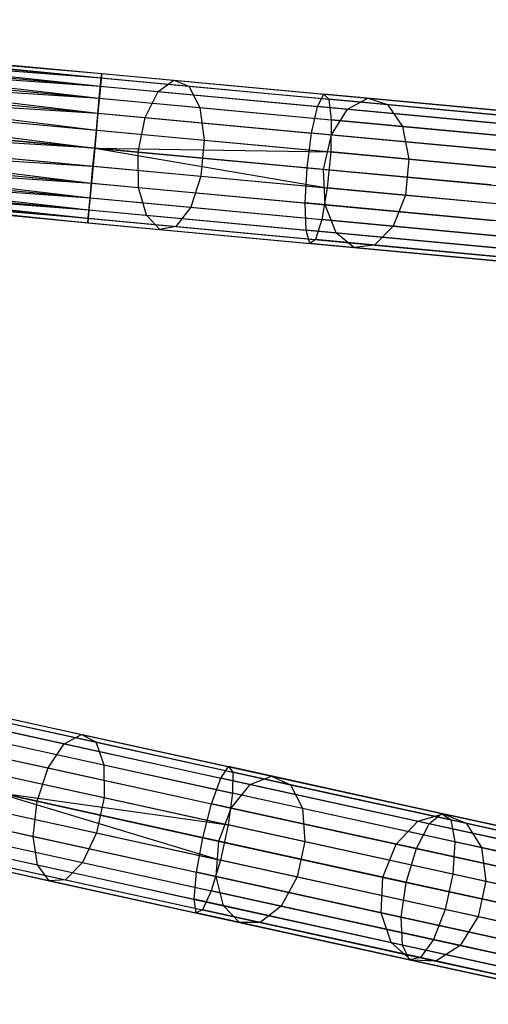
# Model space of a CAD drawing. Extents: x -91 to 91, y -91 to 262.
# Tile 259 of 480: x 69 to 75, y -18 to -5. Entities that reach past the tile are written whole.
import ezdxf

# ---------------------------------------------------------------- set-up
doc = ezdxf.new("R2010")
doc.units = 0
doc.header["$LTSCALE"] = 25.4
doc.layers.get('0').update_dxf_attribs({"linetype": 'CONTINUOUS'})

# ---------------------------------------------------------------- blocks, each defined once
blk = doc.blocks.new('ETE0_STL_1')
at = {"color": 0}
for p, q in [((62.278, -4.792, 169.887), (69.931, -5.563, 169.653)), ((62.278, -4.792, 169.887), (69.931, -5.563, 169.653)), ((62.278, -4.792, 169.887), (69.937, -5.506, 170.128)), ((62.278, -4.792, 169.887), (69.937, -5.506, 170.128)), ((62.278, -4.792, 170.128), (69.937, -5.506, 170.128)), ((62.278, -4.792, 170.128), (69.937, -5.506, 170.128)), ((62.273, -4.85, 169.653), (69.931, -5.563, 169.653)), ((62.273, -4.85, 169.653), (69.931, -5.563, 169.653)), ((62.273, -4.85, 170.362), (69.937, -5.506, 170.128)), ((62.273, -4.85, 170.362), (69.937, -5.506, 170.128)), ((62.273, -4.85, 170.362), (69.921, -5.675, 170.576)), ((62.273, -4.85, 170.362), (69.921, -5.675, 170.576)), ((62.262, -4.961, 169.44), (69.906, -5.834, 169.259)), ((62.262, -4.961, 169.44), (69.906, -5.834, 169.259)), ((62.262, -4.961, 169.44), (69.931, -5.563, 169.653)), ((62.262, -4.961, 169.44), (69.931, -5.563, 169.653)), ((62.262, -4.961, 170.576), (69.921, -5.675, 170.576)), ((62.262, -4.961, 170.576), (69.921, -5.675, 170.576)), ((62.247, -5.12, 169.259), (69.906, -5.834, 169.259)), ((62.247, -5.12, 169.259), (69.906, -5.834, 169.259)), ((62.247, -5.12, 170.756), (69.921, -5.675, 170.576)), ((62.247, -5.12, 170.756), (69.921, -5.675, 170.576)), ((62.247, -5.12, 170.756), (69.888, -6.032, 170.893)), ((62.247, -5.12, 170.756), (69.888, -6.032, 170.893)), ((62.229, -5.318, 169.122), (69.867, -6.256, 169.037)), ((62.229, -5.318, 169.122), (69.867, -6.256, 169.037)), ((62.229, -5.318, 169.122), (69.906, -5.834, 169.259)), ((62.229, -5.318, 169.122), (69.906, -5.834, 169.259)), ((62.229, -5.318, 170.893), (69.888, -6.032, 170.893)), ((62.229, -5.318, 170.893), (69.888, -6.032, 170.893)), ((68.131, -5.338, 318.998), (70.893, -5.595, 317.905)), ((68.131, -5.338, 318.998), (70.893, -5.595, 317.905)), ((68.266, -5.408, 319.452), (71.093, -5.672, 318.333)), ((68.266, -5.408, 319.452), (71.093, -5.672, 318.333)), ((62.208, -5.542, 169.037), (69.867, -6.256, 169.037)), ((62.208, -5.542, 169.037), (69.867, -6.256, 169.037)), ((62.208, -5.542, 170.979), (69.888, -6.032, 170.893)), ((62.208, -5.542, 170.979), (69.888, -6.032, 170.893)), ((62.208, -5.542, 170.979), (69.845, -6.494, 171.008)), ((62.208, -5.542, 170.979), (69.845, -6.494, 171.008)), ((67.984, -5.494, 318.571), (70.683, -5.746, 317.503)), ((67.984, -5.494, 318.571), (70.683, -5.746, 317.503)), ((69.906, -5.834, 169.259), (69.931, -5.563, 169.653)), ((69.906, -5.834, 169.259), (69.931, -5.563, 169.653)), ((69.937, -5.506, 170.128), (69.921, -5.675, 170.576)), ((69.937, -5.506, 170.128), (69.921, -5.675, 170.576)), ((69.931, -5.563, 169.653), (69.937, -5.506, 170.128)), ((69.931, -5.563, 169.653), (69.937, -5.506, 170.128)), ((69.931, -5.563, 169.653), (72.943, -5.844, 169.879)), ((69.931, -5.563, 169.653), (72.943, -5.844, 169.879)), ((69.937, -5.506, 170.128), (72.878, -5.78, 170.349)), ((69.937, -5.506, 170.128), (72.878, -5.78, 170.349)), ((70.683, -5.746, 317.503), (70.893, -5.595, 317.905)), ((70.683, -5.746, 317.503), (70.893, -5.595, 317.905)), ((70.893, -5.595, 317.905), (73.461, -5.834, 316.41)), ((70.893, -5.595, 317.905), (73.461, -5.834, 316.41)), ((70.893, -5.595, 317.905), (71.093, -5.672, 318.333)), ((70.893, -5.595, 317.905), (71.093, -5.672, 318.333)), ((68.356, -5.69, 319.828), (71.239, -5.958, 318.688)), ((68.356, -5.69, 319.828), (71.239, -5.958, 318.688)), ((69.921, -5.675, 170.576), (69.888, -6.032, 170.893)), ((69.921, -5.675, 170.576), (69.888, -6.032, 170.893)), ((69.921, -5.675, 170.576), (72.796, -5.943, 170.791)), ((69.921, -5.675, 170.576), (72.796, -5.943, 170.791)), ((71.093, -5.672, 318.333), (73.723, -5.917, 316.802)), ((71.093, -5.672, 318.333), (73.723, -5.917, 316.802)), ((71.093, -5.672, 318.333), (71.239, -5.958, 318.688)), ((71.093, -5.672, 318.333), (71.239, -5.958, 318.688)), ((62.186, -5.781, 169.008), (69.845, -6.494, 169.008)), ((62.186, -5.781, 169.008), (69.845, -6.494, 169.008)), ((62.186, -5.781, 171.008), (69.845, -6.494, 171.008)), ((62.186, -5.781, 171.008), (69.845, -6.494, 171.008)), ((67.857, -5.842, 318.267), (70.512, -6.09, 317.217)), ((67.857, -5.842, 318.267), (70.512, -6.09, 317.217)), ((69.867, -6.256, 169.037), (69.906, -5.834, 169.259)), ((69.867, -6.256, 169.037), (69.906, -5.834, 169.259)), ((69.906, -5.834, 169.259), (72.976, -6.12, 169.489)), ((69.906, -5.834, 169.259), (72.976, -6.12, 169.489)), ((70.512, -6.09, 317.217), (70.683, -5.746, 317.503)), ((70.512, -6.09, 317.217), (70.683, -5.746, 317.503)), ((70.683, -5.746, 317.503), (73.193, -5.98, 316.041)), ((70.683, -5.746, 317.503), (73.193, -5.98, 316.041)), ((72.796, -5.943, 170.791), (72.878, -5.78, 170.349)), ((72.796, -5.943, 170.791), (72.878, -5.78, 170.349)), ((72.878, -5.78, 170.349), (72.943, -5.844, 169.879)), ((75.754, -6.048, 171.006), (72.878, -5.78, 170.349)), ((75.754, -6.048, 171.006), (72.878, -5.78, 170.349)), ((72.878, -5.78, 170.349), (72.943, -5.844, 169.879)), ((72.943, -5.844, 169.879), (72.976, -6.12, 169.489)), ((75.888, -6.119, 170.552), (72.943, -5.844, 169.879)), ((75.888, -6.119, 170.552), (72.943, -5.844, 169.879)), ((72.943, -5.844, 169.879), (72.976, -6.12, 169.489)), ((73.193, -5.98, 316.041), (73.461, -5.834, 316.41)), ((73.193, -5.98, 316.041), (73.461, -5.834, 316.41)), ((73.461, -5.834, 316.41), (75.777, -6.05, 314.547)), ((73.461, -5.834, 316.41), (75.777, -6.05, 314.547)), ((73.461, -5.834, 316.41), (73.723, -5.917, 316.802)), ((73.461, -5.834, 316.41), (73.723, -5.917, 316.802)), ((71.239, -5.958, 318.688), (73.919, -6.208, 317.127)), ((71.239, -5.958, 318.688), (73.919, -6.208, 317.127)), ((71.239, -5.958, 318.688), (71.296, -6.389, 318.888)), ((71.239, -5.958, 318.688), (71.296, -6.389, 318.888)), ((72.716, -6.295, 171.105), (72.796, -5.943, 170.791)), ((72.716, -6.295, 171.105), (72.796, -5.943, 170.791)), ((75.607, -6.205, 171.434), (72.796, -5.943, 170.791)), ((75.607, -6.205, 171.434), (72.796, -5.943, 170.791)), ((72.982, -6.32, 315.779), (73.193, -5.98, 316.041)), ((72.982, -6.32, 315.779), (73.193, -5.98, 316.041)), ((73.193, -5.98, 316.041), (75.458, -6.191, 314.219)), ((73.193, -5.98, 316.041), (75.458, -6.191, 314.219)), ((73.723, -5.917, 316.802), (76.095, -6.138, 314.894)), ((73.723, -5.917, 316.802), (76.095, -6.138, 314.894)), ((73.723, -5.917, 316.802), (73.919, -6.208, 317.127)), ((73.723, -5.917, 316.802), (73.919, -6.208, 317.127)), ((69.845, -6.494, 171.008), (62.164, -6.019, 170.979)), ((62.164, -6.019, 170.979), (69.802, -6.957, 170.893)), ((62.164, -6.019, 170.979), (69.802, -6.957, 170.893)), ((62.164, -6.019, 169.037), (69.822, -6.733, 169.037)), ((62.164, -6.019, 169.037), (69.822, -6.733, 169.037)), ((69.845, -6.494, 171.008), (62.164, -6.019, 170.979)), ((68.383, -6.118, 320.041), (71.296, -6.389, 318.888)), ((68.383, -6.118, 320.041), (71.296, -6.389, 318.888)), ((69.888, -6.032, 170.893), (69.845, -6.494, 171.008)), ((69.888, -6.032, 170.893), (69.845, -6.494, 171.008)), ((69.888, -6.032, 170.893), (72.716, -6.295, 171.105)), ((69.888, -6.032, 170.893), (72.716, -6.295, 171.105)), ((70.42, -6.548, 317.114), (70.512, -6.09, 317.217)), ((70.42, -6.548, 317.114), (70.512, -6.09, 317.217)), ((70.512, -6.09, 317.217), (72.982, -6.32, 315.779)), ((70.512, -6.09, 317.217), (72.982, -6.32, 315.779)), ((72.976, -6.12, 169.489), (72.97, -6.545, 169.269)), ((72.976, -6.12, 169.489), (72.97, -6.545, 169.269)), ((75.978, -6.4, 170.175), (72.976, -6.12, 169.489)), ((75.978, -6.4, 170.175), (72.976, -6.12, 169.489)), ((62.143, -6.243, 170.893), (69.802, -6.957, 170.893)), ((62.143, -6.243, 170.893), (69.802, -6.957, 170.893)), ((62.143, -6.243, 169.122), (69.783, -7.155, 169.259)), ((62.143, -6.243, 169.122), (69.783, -7.155, 169.259)), ((62.143, -6.243, 169.122), (69.822, -6.733, 169.037)), ((62.143, -6.243, 169.122), (69.822, -6.733, 169.037)), ((69.845, -6.494, 169.008), (69.867, -6.256, 169.037)), ((69.845, -6.494, 169.008), (69.867, -6.256, 169.037)), ((69.867, -6.256, 169.037), (72.97, -6.545, 169.269)), ((69.867, -6.256, 169.037), (72.97, -6.545, 169.269)), ((73.919, -6.208, 317.127), (76.337, -6.434, 315.182)), ((73.919, -6.208, 317.127), (76.337, -6.434, 315.182)), ((73.919, -6.208, 317.127), (74.005, -6.642, 317.311)), ((73.919, -6.208, 317.127), (74.005, -6.642, 317.311)), ((70.42, -6.548, 317.114), (67.78, -6.302, 318.158)), ((70.42, -6.548, 317.114), (67.78, -6.302, 318.158)), ((71.296, -6.389, 318.888), (71.252, -6.866, 318.888)), ((71.296, -6.389, 318.888), (71.252, -6.866, 318.888)), ((71.296, -6.389, 318.888), (74.005, -6.642, 317.311)), ((71.296, -6.389, 318.888), (74.005, -6.642, 317.311)), ((72.656, -6.756, 171.219), (72.716, -6.295, 171.105)), ((72.656, -6.756, 171.219), (72.716, -6.295, 171.105)), ((75.481, -6.553, 171.737), (72.716, -6.295, 171.105)), ((75.481, -6.553, 171.737), (72.716, -6.295, 171.105)), ((72.874, -6.777, 315.685), (72.982, -6.32, 315.779)), ((72.874, -6.777, 315.685), (72.982, -6.32, 315.779)), ((72.982, -6.32, 315.779), (75.209, -6.528, 313.987)), ((72.982, -6.32, 315.779), (75.209, -6.528, 313.987)), ((62.124, -6.441, 170.756), (69.802, -6.957, 170.893)), ((62.124, -6.441, 170.756), (69.802, -6.957, 170.893)), ((62.124, -6.441, 170.756), (69.768, -7.314, 170.576)), ((62.124, -6.441, 170.756), (69.768, -7.314, 170.576)), ((62.124, -6.441, 169.259), (69.783, -7.155, 169.259)), ((62.124, -6.441, 169.259), (69.783, -7.155, 169.259)), ((69.845, -6.494, 171.008), (69.802, -6.957, 170.893)), ((69.845, -6.494, 171.008), (69.802, -6.957, 170.893)), ((69.822, -6.733, 169.037), (69.845, -6.494, 169.008)), ((69.822, -6.733, 169.037), (69.845, -6.494, 169.008)), ((69.845, -6.494, 169.008), (72.925, -7.022, 169.269)), ((69.845, -6.494, 169.008), (72.925, -7.022, 169.269)), ((69.845, -6.494, 169.008), (72.97, -6.545, 169.269)), ((69.845, -6.494, 169.008), (72.97, -6.545, 169.269)), ((69.845, -6.494, 171.008), (72.656, -6.756, 171.219)), ((69.845, -6.494, 171.008), (72.656, -6.756, 171.219)), ((62.11, -6.6, 170.576), (69.768, -7.314, 170.576)), ((62.11, -6.6, 170.576), (69.768, -7.314, 170.576)), ((62.11, -6.6, 169.44), (69.758, -7.425, 169.653)), ((62.11, -6.6, 169.44), (69.758, -7.425, 169.653)), ((62.11, -6.6, 169.44), (69.783, -7.155, 169.259)), ((62.11, -6.6, 169.44), (69.783, -7.155, 169.259)), ((68.338, -6.594, 320.041), (71.252, -6.866, 318.888)), ((68.338, -6.594, 320.041), (71.252, -6.866, 318.888)), ((72.874, -6.777, 315.685), (70.42, -6.548, 317.114)), ((70.426, -7.015, 317.217), (70.42, -6.548, 317.114)), ((72.874, -6.777, 315.685), (70.42, -6.548, 317.114)), ((70.426, -7.015, 317.217), (70.42, -6.548, 317.114)), ((72.97, -6.545, 169.269), (72.925, -7.022, 169.269)), ((72.97, -6.545, 169.269), (72.925, -7.022, 169.269)), ((76.003, -6.828, 169.963), (72.97, -6.545, 169.269)), ((76.003, -6.828, 169.963), (72.97, -6.545, 169.269)), ((74.005, -6.642, 317.311), (73.96, -7.118, 317.311)), ((74.005, -6.642, 317.311), (73.96, -7.118, 317.311)), ((74.005, -6.642, 317.311), (76.449, -6.87, 315.345)), ((74.005, -6.642, 317.311), (76.449, -6.87, 315.345)), ((62.094, -6.769, 170.128), (69.753, -7.483, 170.128)), ((62.094, -6.769, 170.128), (69.753, -7.483, 170.128)), ((62.094, -6.769, 169.887), (69.753, -7.483, 170.128)), ((62.094, -6.769, 169.887), (69.753, -7.483, 170.128)), ((62.094, -6.769, 169.887), (69.758, -7.425, 169.653)), ((62.094, -6.769, 169.887), (69.758, -7.425, 169.653)), ((62.099, -6.712, 170.362), (69.768, -7.314, 170.576)), ((62.099, -6.712, 170.362), (69.768, -7.314, 170.576)), ((62.099, -6.712, 170.362), (69.753, -7.483, 170.128)), ((62.099, -6.712, 170.362), (69.753, -7.483, 170.128)), ((62.099, -6.712, 169.653), (69.758, -7.425, 169.653)), ((62.099, -6.712, 169.653), (69.758, -7.425, 169.653)), ((67.771, -6.768, 318.267), (70.426, -7.015, 317.217)), ((67.771, -6.768, 318.267), (70.426, -7.015, 317.217)), ((69.783, -7.155, 169.259), (69.822, -6.733, 169.037)), ((69.783, -7.155, 169.259), (69.822, -6.733, 169.037)), ((69.822, -6.733, 169.037), (72.925, -7.022, 169.269)), ((69.822, -6.733, 169.037), (72.925, -7.022, 169.269)), ((72.63, -7.221, 171.105), (72.656, -6.756, 171.219)), ((72.63, -7.221, 171.105), (72.656, -6.756, 171.219)), ((72.656, -6.756, 171.219), (75.404, -7.013, 171.847)), ((72.656, -6.756, 171.219), (75.404, -7.013, 171.847)), ((75.088, -6.983, 313.903), (72.874, -6.777, 315.685)), ((72.895, -7.246, 315.779), (72.874, -6.777, 315.685)), ((75.088, -6.983, 313.903), (72.874, -6.777, 315.685)), ((72.895, -7.246, 315.779), (72.874, -6.777, 315.685)), ((71.252, -6.866, 318.888), (71.116, -7.279, 318.688)), ((71.252, -6.866, 318.888), (71.116, -7.279, 318.688)), ((71.252, -6.866, 318.888), (73.96, -7.118, 317.311)), ((71.252, -6.866, 318.888), (73.96, -7.118, 317.311)), ((68.233, -7.01, 319.828), (71.116, -7.279, 318.688)), ((68.233, -7.01, 319.828), (71.116, -7.279, 318.688)), ((69.802, -6.957, 170.893), (69.768, -7.314, 170.576)), ((69.802, -6.957, 170.893), (69.768, -7.314, 170.576)), ((69.802, -6.957, 170.893), (72.63, -7.221, 171.105)), ((69.802, -6.957, 170.893), (72.63, -7.221, 171.105)), ((70.53, -7.385, 317.503), (70.426, -7.015, 317.217)), ((70.426, -7.015, 317.217), (72.895, -7.246, 315.779)), ((70.53, -7.385, 317.503), (70.426, -7.015, 317.217)), ((70.426, -7.015, 317.217), (72.895, -7.246, 315.779)), ((72.925, -7.022, 169.269), (72.853, -7.441, 169.489)), ((72.925, -7.022, 169.269), (72.853, -7.441, 169.489)), ((75.959, -7.305, 169.963), (72.925, -7.022, 169.269)), ((75.959, -7.305, 169.963), (72.925, -7.022, 169.269)), ((67.831, -7.133, 318.571), (70.53, -7.385, 317.503)), ((67.831, -7.133, 318.571), (70.53, -7.385, 317.503)), ((69.758, -7.425, 169.653), (69.783, -7.155, 169.259)), ((69.758, -7.425, 169.653), (69.783, -7.155, 169.259)), ((69.783, -7.155, 169.259), (72.853, -7.441, 169.489)), ((69.783, -7.155, 169.259), (72.853, -7.441, 169.489)), ((73.96, -7.118, 317.311), (73.796, -7.529, 317.127)), ((73.96, -7.118, 317.311), (73.796, -7.529, 317.127)), ((73.96, -7.118, 317.311), (76.404, -7.346, 315.345)), ((73.96, -7.118, 317.311), (76.404, -7.346, 315.345)), ((68.092, -7.27, 319.452), (70.92, -7.534, 318.333)), ((68.092, -7.27, 319.452), (70.92, -7.534, 318.333)), ((71.116, -7.279, 318.688), (70.92, -7.534, 318.333)), ((71.116, -7.279, 318.688), (70.92, -7.534, 318.333)), ((71.116, -7.279, 318.688), (73.796, -7.529, 317.127)), ((71.116, -7.279, 318.688), (73.796, -7.529, 317.127)), ((72.643, -7.582, 170.791), (72.63, -7.221, 171.105)), ((75.395, -7.478, 171.737), (72.63, -7.221, 171.105)), ((72.643, -7.582, 170.791), (72.63, -7.221, 171.105)), ((75.395, -7.478, 171.737), (72.63, -7.221, 171.105)), ((73.041, -7.619, 316.041), (72.895, -7.246, 315.779)), ((72.895, -7.246, 315.779), (75.123, -7.453, 313.987)), ((73.041, -7.619, 316.041), (72.895, -7.246, 315.779)), ((72.895, -7.246, 315.779), (75.123, -7.453, 313.987)), ((67.947, -7.315, 318.998), (70.709, -7.572, 317.905)), ((67.947, -7.315, 318.998), (70.709, -7.572, 317.905)), ((69.768, -7.314, 170.576), (69.753, -7.483, 170.128)), ((69.768, -7.314, 170.576), (69.753, -7.483, 170.128)), ((69.753, -7.483, 170.128), (69.758, -7.425, 169.653)), ((69.753, -7.483, 170.128), (69.758, -7.425, 169.653)), ((69.758, -7.425, 169.653), (72.769, -7.706, 169.879)), ((69.758, -7.425, 169.653), (72.769, -7.706, 169.879)), ((69.768, -7.314, 170.576), (72.643, -7.582, 170.791)), ((69.768, -7.314, 170.576), (72.643, -7.582, 170.791)), ((70.709, -7.572, 317.905), (70.53, -7.385, 317.503)), ((70.53, -7.385, 317.503), (73.041, -7.619, 316.041)), ((70.53, -7.385, 317.503), (73.041, -7.619, 316.041)), ((70.709, -7.572, 317.905), (70.53, -7.385, 317.503)), ((69.753, -7.483, 170.128), (72.694, -7.757, 170.349)), ((69.753, -7.483, 170.128), (72.694, -7.757, 170.349)), ((70.92, -7.534, 318.333), (70.709, -7.572, 317.905)), ((70.92, -7.534, 318.333), (70.709, -7.572, 317.905)), ((70.92, -7.534, 318.333), (73.549, -7.779, 316.802)), ((70.92, -7.534, 318.333), (73.549, -7.779, 316.802)), ((72.853, -7.441, 169.489), (72.769, -7.706, 169.879)), ((72.853, -7.441, 169.489), (72.769, -7.706, 169.879)), ((75.855, -7.721, 170.175), (72.853, -7.441, 169.489)), ((75.855, -7.721, 170.175), (72.853, -7.441, 169.489)), ((73.796, -7.529, 317.127), (73.549, -7.779, 316.802)), ((73.796, -7.529, 317.127), (73.549, -7.779, 316.802)), ((73.796, -7.529, 317.127), (76.214, -7.754, 315.182)), ((73.796, -7.529, 317.127), (76.214, -7.754, 315.182)), ((70.709, -7.572, 317.905), (73.277, -7.811, 316.41)), ((70.709, -7.572, 317.905), (73.277, -7.811, 316.41)), ((72.694, -7.757, 170.349), (72.643, -7.582, 170.791)), ((75.454, -7.844, 171.434), (72.643, -7.582, 170.791)), ((72.694, -7.757, 170.349), (72.643, -7.582, 170.791)), ((75.454, -7.844, 171.434), (72.643, -7.582, 170.791)), ((73.277, -7.811, 316.41), (73.041, -7.619, 316.041)), ((73.041, -7.619, 316.041), (75.305, -7.83, 314.219)), ((73.041, -7.619, 316.041), (75.305, -7.83, 314.219)), ((73.277, -7.811, 316.41), (73.041, -7.619, 316.041)), ((72.769, -7.706, 169.879), (72.694, -7.757, 170.349)), ((72.769, -7.706, 169.879), (72.694, -7.757, 170.349)), ((75.57, -8.025, 171.006), (72.694, -7.757, 170.349)), ((75.57, -8.025, 171.006), (72.694, -7.757, 170.349)), ((75.714, -7.981, 170.552), (72.769, -7.706, 169.879)), ((75.714, -7.981, 170.552), (72.769, -7.706, 169.879)), ((73.549, -7.779, 316.802), (73.277, -7.811, 316.41)), ((73.549, -7.779, 316.802), (73.277, -7.811, 316.41)), ((73.277, -7.811, 316.41), (75.593, -8.027, 314.547)), ((73.277, -7.811, 316.41), (75.593, -8.027, 314.547)), ((73.549, -7.779, 316.802), (75.921, -8, 314.894)), ((73.549, -7.779, 316.802), (75.921, -8, 314.894)), ((66.959, -13.67, 318.998), (69.668, -14.265, 317.905)), ((66.959, -13.67, 318.998), (69.668, -14.265, 317.905)), ((66.793, -13.807, 318.571), (69.441, -14.389, 317.503)), ((66.793, -13.807, 318.571), (69.441, -14.389, 317.503)), ((67.084, -13.756, 319.452), (69.858, -14.365, 318.333)), ((67.084, -13.756, 319.452), (69.858, -14.365, 318.333)), ((67.139, -14.047, 319.828), (69.967, -14.668, 318.688)), ((67.139, -14.047, 319.828), (69.967, -14.668, 318.688)), ((68.73, -14.059, 170.128), (71.615, -14.692, 170.349)), ((68.73, -14.059, 170.128), (71.615, -14.692, 170.349)), ((66.625, -14.137, 318.267), (69.23, -14.709, 317.217)), ((66.625, -14.137, 318.267), (69.23, -14.709, 317.217)), ((68.694, -14.224, 170.576), (71.514, -14.844, 170.791)), ((68.694, -14.224, 170.576), (71.514, -14.844, 170.791)), ((68.718, -14.115, 169.653), (71.672, -14.764, 169.879)), ((68.718, -14.115, 169.653), (71.672, -14.764, 169.879)), ((69.441, -14.389, 317.503), (69.668, -14.265, 317.905)), ((69.441, -14.389, 317.503), (69.668, -14.265, 317.905)), ((69.668, -14.265, 317.905), (72.187, -14.818, 316.41)), ((69.668, -14.265, 317.905), (72.187, -14.818, 316.41)), ((69.668, -14.265, 317.905), (69.858, -14.365, 318.333)), ((69.668, -14.265, 317.905), (69.858, -14.365, 318.333)), ((67.113, -14.475, 320.041), (69.97, -15.102, 318.888)), ((67.113, -14.475, 320.041), (69.97, -15.102, 318.888)), ((68.659, -14.381, 169.259), (71.671, -15.042, 169.489)), ((68.659, -14.381, 169.259), (71.671, -15.042, 169.489)), ((69.23, -14.709, 317.217), (69.441, -14.389, 317.503)), ((69.23, -14.709, 317.217), (69.441, -14.389, 317.503)), ((69.441, -14.389, 317.503), (71.904, -14.929, 316.041)), ((69.441, -14.389, 317.503), (71.904, -14.929, 316.041)), ((69.858, -14.365, 318.333), (72.437, -14.932, 316.802)), ((69.858, -14.365, 318.333), (72.437, -14.932, 316.802)), ((69.858, -14.365, 318.333), (69.967, -14.668, 318.688)), ((69.858, -14.365, 318.333), (69.967, -14.668, 318.688)), ((69.081, -15.152, 317.114), (66.492, -14.584, 318.158)), ((69.081, -15.152, 317.114), (66.492, -14.584, 318.158)), ((68.617, -14.574, 170.893), (71.391, -15.184, 171.105)), ((68.617, -14.574, 170.893), (71.391, -15.184, 171.105)), ((69.081, -15.152, 317.114), (69.23, -14.709, 317.217)), ((69.081, -15.152, 317.114), (69.23, -14.709, 317.217)), ((69.23, -14.709, 317.217), (71.652, -15.241, 315.779)), ((69.23, -14.709, 317.217), (71.652, -15.241, 315.779)), ((69.967, -14.668, 318.688), (72.596, -15.245, 317.127)), ((69.967, -14.668, 318.688), (72.596, -15.245, 317.127)), ((69.967, -14.668, 318.688), (69.97, -15.102, 318.888)), ((69.967, -14.668, 318.688), (69.97, -15.102, 318.888)), ((71.514, -14.844, 170.791), (71.615, -14.692, 170.349)), ((71.514, -14.844, 170.791), (71.615, -14.692, 170.349)), ((71.615, -14.692, 170.349), (71.672, -14.764, 169.879)), ((74.437, -15.312, 171.006), (71.615, -14.692, 170.349)), ((74.437, -15.312, 171.006), (71.615, -14.692, 170.349)), ((71.615, -14.692, 170.349), (71.672, -14.764, 169.879)), ((68.569, -14.795, 169.037), (71.612, -15.463, 169.269)), ((68.569, -14.795, 169.037), (71.612, -15.463, 169.269)), ((71.391, -15.184, 171.105), (71.514, -14.844, 170.791)), ((71.391, -15.184, 171.105), (71.514, -14.844, 170.791)), ((74.272, -15.449, 171.434), (71.514, -14.844, 170.791)), ((74.272, -15.449, 171.434), (71.514, -14.844, 170.791)), ((71.672, -14.764, 169.879), (71.671, -15.042, 169.489)), ((71.672, -14.764, 169.879), (71.671, -15.042, 169.489)), ((74.561, -15.398, 170.552), (71.672, -14.764, 169.879)), ((74.561, -15.398, 170.552), (71.672, -14.764, 169.879)), ((71.904, -14.929, 316.041), (72.187, -14.818, 316.41)), ((71.904, -14.929, 316.041), (72.187, -14.818, 316.41)), ((72.187, -14.818, 316.41), (74.459, -15.317, 314.547)), ((72.187, -14.818, 316.41), (74.459, -15.317, 314.547)), ((72.187, -14.818, 316.41), (72.437, -14.932, 316.802)), ((72.187, -14.818, 316.41), (72.437, -14.932, 316.802)), ((67.01, -14.942, 320.041), (69.868, -15.57, 318.888)), ((67.01, -14.942, 320.041), (69.868, -15.57, 318.888)), ((71.652, -15.241, 315.779), (71.904, -14.929, 316.041)), ((71.652, -15.241, 315.779), (71.904, -14.929, 316.041)), ((71.904, -14.929, 316.041), (74.125, -15.417, 314.219)), ((71.904, -14.929, 316.041), (74.125, -15.417, 314.219)), ((72.437, -14.932, 316.802), (74.764, -15.443, 314.894)), ((72.437, -14.932, 316.802), (74.764, -15.443, 314.894)), ((72.437, -14.932, 316.802), (72.596, -15.245, 317.127)), ((72.437, -14.932, 316.802), (72.596, -15.245, 317.127)), ((66.425, -15.045, 318.267), (69.03, -15.617, 317.217)), ((66.425, -15.045, 318.267), (69.03, -15.617, 317.217)), ((68.517, -15.028, 169.008), (71.51, -15.93, 169.269)), ((68.517, -15.028, 169.008), (71.51, -15.93, 169.269)), ((68.517, -15.028, 169.008), (71.612, -15.463, 169.269)), ((68.517, -15.028, 169.008), (71.612, -15.463, 169.269)), ((68.517, -15.028, 171.008), (71.275, -15.634, 171.219)), ((68.517, -15.028, 171.008), (71.275, -15.634, 171.219)), ((69.97, -15.102, 318.888), (69.868, -15.57, 318.888)), ((69.97, -15.102, 318.888), (69.868, -15.57, 318.888)), ((69.97, -15.102, 318.888), (72.628, -15.686, 317.311)), ((69.97, -15.102, 318.888), (72.628, -15.686, 317.311)), ((71.671, -15.042, 169.489), (71.612, -15.463, 169.269)), ((71.671, -15.042, 169.489), (71.612, -15.463, 169.269)), ((74.615, -15.688, 170.175), (71.671, -15.042, 169.489)), ((74.615, -15.688, 170.175), (71.671, -15.042, 169.489)), ((68.466, -15.262, 169.037), (71.51, -15.93, 169.269)), ((68.466, -15.262, 169.037), (71.51, -15.93, 169.269)), ((69.03, -15.617, 317.217), (69.081, -15.152, 317.114)), ((69.03, -15.617, 317.217), (69.081, -15.152, 317.114)), ((71.489, -15.681, 315.685), (69.081, -15.152, 317.114)), ((71.489, -15.681, 315.685), (69.081, -15.152, 317.114)), ((71.275, -15.634, 171.219), (71.391, -15.184, 171.105)), ((71.275, -15.634, 171.219), (71.391, -15.184, 171.105)), ((74.104, -15.779, 171.737), (71.391, -15.184, 171.105)), ((74.104, -15.779, 171.737), (71.391, -15.184, 171.105)), ((71.489, -15.681, 315.685), (71.652, -15.241, 315.779)), ((71.489, -15.681, 315.685), (71.652, -15.241, 315.779)), ((71.652, -15.241, 315.779), (73.837, -15.721, 313.987)), ((71.652, -15.241, 315.779), (73.837, -15.721, 313.987)), ((72.596, -15.245, 317.127), (74.968, -15.766, 315.182)), ((72.596, -15.245, 317.127), (74.968, -15.766, 315.182)), ((72.596, -15.245, 317.127), (72.628, -15.686, 317.311)), ((72.596, -15.245, 317.127), (72.628, -15.686, 317.311)), ((66.855, -15.342, 319.828), (69.682, -15.963, 318.688)), ((66.855, -15.342, 319.828), (69.682, -15.963, 318.688)), ((74.125, -15.417, 314.219), (74.459, -15.317, 314.547)), ((74.125, -15.417, 314.219), (74.459, -15.317, 314.547)), ((74.272, -15.449, 171.434), (74.437, -15.312, 171.006)), ((74.272, -15.449, 171.434), (74.437, -15.312, 171.006)), ((74.437, -15.312, 171.006), (74.561, -15.398, 170.552)), ((77.131, -15.903, 172.085), (74.437, -15.312, 171.006)), ((77.131, -15.903, 172.085), (74.437, -15.312, 171.006)), ((74.437, -15.312, 171.006), (74.561, -15.398, 170.552)), ((74.459, -15.317, 314.547), (76.434, -15.75, 312.356)), ((74.459, -15.317, 314.547), (76.434, -15.75, 312.356)), ((74.459, -15.317, 314.547), (74.764, -15.443, 314.894)), ((74.459, -15.317, 314.547), (74.764, -15.443, 314.894)), ((74.561, -15.398, 170.552), (74.615, -15.688, 170.175)), ((77.319, -16.004, 171.657), (74.561, -15.398, 170.552)), ((77.319, -16.004, 171.657), (74.561, -15.398, 170.552)), ((74.561, -15.398, 170.552), (74.615, -15.688, 170.175)), ((66.44, -15.415, 318.571), (69.088, -15.996, 317.503)), ((66.44, -15.415, 318.571), (69.088, -15.996, 317.503)), ((68.418, -15.482, 170.893), (71.192, -16.091, 171.105)), ((68.418, -15.482, 170.893), (71.192, -16.091, 171.105)), ((71.612, -15.463, 169.269), (71.51, -15.93, 169.269)), ((71.612, -15.463, 169.269), (71.51, -15.93, 169.269)), ((74.588, -16.116, 169.963), (71.612, -15.463, 169.269)), ((74.588, -16.116, 169.963), (71.612, -15.463, 169.269)), ((73.837, -15.721, 313.987), (74.125, -15.417, 314.219)), ((73.837, -15.721, 313.987), (74.125, -15.417, 314.219)), ((74.104, -15.779, 171.737), (74.272, -15.449, 171.434)), ((74.104, -15.779, 171.737), (74.272, -15.449, 171.434)), ((74.125, -15.417, 314.219), (76.055, -15.841, 312.078)), ((74.125, -15.417, 314.219), (76.055, -15.841, 312.078)), ((76.905, -16.028, 172.489), (74.272, -15.449, 171.434)), ((76.905, -16.028, 172.489), (74.272, -15.449, 171.434)), ((74.764, -15.443, 314.894), (76.785, -15.886, 312.651)), ((74.764, -15.443, 314.894), (76.785, -15.886, 312.651)), ((74.764, -15.443, 314.894), (74.968, -15.766, 315.182)), ((74.764, -15.443, 314.894), (74.968, -15.766, 315.182)), ((66.533, -15.609, 318.998), (69.242, -16.204, 317.905)), ((66.533, -15.609, 318.998), (69.242, -16.204, 317.905)), ((66.683, -15.583, 319.452), (69.457, -16.192, 318.333)), ((66.683, -15.583, 319.452), (69.457, -16.192, 318.333)), ((69.088, -15.996, 317.503), (69.03, -15.617, 317.217)), ((69.03, -15.617, 317.217), (71.452, -16.149, 315.779)), ((69.088, -15.996, 317.503), (69.03, -15.617, 317.217)), ((69.03, -15.617, 317.217), (71.452, -16.149, 315.779)), ((69.868, -15.57, 318.888), (69.682, -15.963, 318.688)), ((69.868, -15.57, 318.888), (69.682, -15.963, 318.688)), ((69.868, -15.57, 318.888), (72.525, -16.153, 317.311)), ((69.868, -15.57, 318.888), (72.525, -16.153, 317.311)), ((71.192, -16.091, 171.105), (71.275, -15.634, 171.219)), ((71.192, -16.091, 171.105), (71.275, -15.634, 171.219)), ((71.275, -15.634, 171.219), (73.971, -16.226, 171.847)), ((71.275, -15.634, 171.219), (73.971, -16.226, 171.847)), ((68.375, -15.676, 169.259), (71.386, -16.337, 169.489)), ((68.375, -15.676, 169.259), (71.386, -16.337, 169.489)), ((71.452, -16.149, 315.779), (71.489, -15.681, 315.685)), ((71.452, -16.149, 315.779), (71.489, -15.681, 315.685)), ((73.661, -16.158, 313.903), (71.489, -15.681, 315.685)), ((73.661, -16.158, 313.903), (71.489, -15.681, 315.685)), ((72.628, -15.686, 317.311), (72.525, -16.153, 317.311)), ((72.628, -15.686, 317.311), (72.525, -16.153, 317.311)), ((72.628, -15.686, 317.311), (75.025, -16.212, 315.345)), ((72.628, -15.686, 317.311), (75.025, -16.212, 315.345)), ((73.661, -16.158, 313.903), (73.837, -15.721, 313.987)), ((73.661, -16.158, 313.903), (73.837, -15.721, 313.987)), ((73.837, -15.721, 313.987), (75.735, -16.137, 311.881)), ((73.837, -15.721, 313.987), (75.735, -16.137, 311.881)), ((73.971, -16.226, 171.847), (74.104, -15.779, 171.737)), ((73.971, -16.226, 171.847), (74.104, -15.779, 171.737)), ((76.695, -16.348, 172.775), (74.104, -15.779, 171.737)), ((76.695, -16.348, 172.775), (74.104, -15.779, 171.737)), ((74.615, -15.688, 170.175), (74.588, -16.116, 169.963)), ((74.615, -15.688, 170.175), (74.588, -16.116, 169.963)), ((77.428, -16.306, 171.302), (74.615, -15.688, 170.175)), ((77.428, -16.306, 171.302), (74.615, -15.688, 170.175)), ((74.968, -15.766, 315.182), (77.029, -16.218, 312.896)), ((74.968, -15.766, 315.182), (77.029, -16.218, 312.896)), ((74.968, -15.766, 315.182), (75.025, -16.212, 315.345)), ((74.968, -15.766, 315.182), (75.025, -16.212, 315.345)), ((68.341, -15.832, 170.576), (71.161, -16.451, 170.791)), ((68.341, -15.832, 170.576), (71.161, -16.451, 170.791)), ((68.304, -15.998, 170.128), (71.19, -16.631, 170.349)), ((68.304, -15.998, 170.128), (71.19, -16.631, 170.349)), ((68.317, -15.942, 169.653), (71.271, -16.59, 169.879)), ((68.317, -15.942, 169.653), (71.271, -16.59, 169.879)), ((69.242, -16.204, 317.905), (69.088, -15.996, 317.503)), ((69.088, -15.996, 317.503), (71.551, -16.537, 316.041)), ((69.088, -15.996, 317.503), (71.551, -16.537, 316.041)), ((69.242, -16.204, 317.905), (69.088, -15.996, 317.503)), ((69.682, -15.963, 318.688), (69.457, -16.192, 318.333)), ((69.682, -15.963, 318.688), (69.457, -16.192, 318.333)), ((69.682, -15.963, 318.688), (72.312, -16.54, 317.127)), ((69.682, -15.963, 318.688), (72.312, -16.54, 317.127)), ((71.51, -15.93, 169.269), (71.386, -16.337, 169.489)), ((71.51, -15.93, 169.269), (71.386, -16.337, 169.489)), ((74.486, -16.584, 169.963), (71.51, -15.93, 169.269)), ((74.486, -16.584, 169.963), (71.51, -15.93, 169.269)), ((71.161, -16.451, 170.791), (71.192, -16.091, 171.105)), ((71.161, -16.451, 170.791), (71.192, -16.091, 171.105)), ((73.904, -16.687, 171.737), (71.192, -16.091, 171.105)), ((73.904, -16.687, 171.737), (71.192, -16.091, 171.105)), ((71.551, -16.537, 316.041), (71.452, -16.149, 315.779)), ((71.452, -16.149, 315.779), (73.637, -16.628, 313.987)), ((71.551, -16.537, 316.041), (71.452, -16.149, 315.779)), ((71.452, -16.149, 315.779), (73.637, -16.628, 313.987)), ((72.525, -16.153, 317.311), (72.312, -16.54, 317.127)), ((72.525, -16.153, 317.311), (72.312, -16.54, 317.127)), ((72.525, -16.153, 317.311), (74.922, -16.68, 315.345)), ((72.525, -16.153, 317.311), (74.922, -16.68, 315.345)), ((73.637, -16.628, 313.987), (73.661, -16.158, 313.903)), ((73.637, -16.628, 313.987), (73.661, -16.158, 313.903)), ((75.548, -16.572, 311.809), (73.661, -16.158, 313.903)), ((75.548, -16.572, 311.809), (73.661, -16.158, 313.903)), ((74.588, -16.116, 169.963), (74.486, -16.584, 169.963)), ((74.588, -16.116, 169.963), (74.486, -16.584, 169.963)), ((77.431, -16.74, 171.101), (74.588, -16.116, 169.963)), ((77.431, -16.74, 171.101), (74.588, -16.116, 169.963)), ((69.457, -16.192, 318.333), (69.242, -16.204, 317.905)), ((69.457, -16.192, 318.333), (69.242, -16.204, 317.905)), ((69.242, -16.204, 317.905), (71.761, -16.757, 316.41)), ((69.242, -16.204, 317.905), (71.761, -16.757, 316.41)), ((69.457, -16.192, 318.333), (72.036, -16.758, 316.802)), ((69.457, -16.192, 318.333), (72.036, -16.758, 316.802)), ((73.904, -16.687, 171.737), (73.971, -16.226, 171.847)), ((73.904, -16.687, 171.737), (73.971, -16.226, 171.847)), ((73.971, -16.226, 171.847), (76.546, -16.791, 172.878)), ((73.971, -16.226, 171.847), (76.546, -16.791, 172.878)), ((75.025, -16.212, 315.345), (74.922, -16.68, 315.345)), ((75.025, -16.212, 315.345), (74.922, -16.68, 315.345)), ((75.025, -16.212, 315.345), (77.108, -16.67, 313.034)), ((75.025, -16.212, 315.345), (77.108, -16.67, 313.034)), ((71.386, -16.337, 169.489), (71.271, -16.59, 169.879)), ((71.386, -16.337, 169.489), (71.271, -16.59, 169.879)), ((74.331, -16.984, 170.175), (71.386, -16.337, 169.489)), ((74.331, -16.984, 170.175), (71.386, -16.337, 169.489)), ((71.19, -16.631, 170.349), (71.161, -16.451, 170.791)), ((73.919, -17.057, 171.434), (71.161, -16.451, 170.791)), ((71.19, -16.631, 170.349), (71.161, -16.451, 170.791)), ((73.919, -17.057, 171.434), (71.161, -16.451, 170.791)), ((71.761, -16.757, 316.41), (71.551, -16.537, 316.041)), ((71.551, -16.537, 316.041), (73.772, -17.025, 314.219)), ((71.551, -16.537, 316.041), (73.772, -17.025, 314.219)), ((71.761, -16.757, 316.41), (71.551, -16.537, 316.041)), ((72.312, -16.54, 317.127), (72.036, -16.758, 316.802)), ((72.312, -16.54, 317.127), (72.036, -16.758, 316.802)), ((72.312, -16.54, 317.127), (74.683, -17.061, 315.182)), ((72.312, -16.54, 317.127), (74.683, -17.061, 315.182)), ((71.271, -16.59, 169.879), (71.19, -16.631, 170.349)), ((71.271, -16.59, 169.879), (71.19, -16.631, 170.349)), ((74.011, -17.251, 171.006), (71.19, -16.631, 170.349)), ((74.011, -17.251, 171.006), (71.19, -16.631, 170.349)), ((74.159, -17.224, 170.552), (71.271, -16.59, 169.879)), ((74.159, -17.224, 170.552), (71.271, -16.59, 169.879)), ((73.772, -17.025, 314.219), (73.637, -16.628, 313.987)), ((73.637, -16.628, 313.987), (75.536, -17.045, 311.881)), ((73.772, -17.025, 314.219), (73.637, -16.628, 313.987)), ((73.637, -16.628, 313.987), (75.536, -17.045, 311.881)), ((73.919, -17.057, 171.434), (73.904, -16.687, 171.737)), ((76.495, -17.256, 172.775), (73.904, -16.687, 171.737)), ((73.919, -17.057, 171.434), (73.904, -16.687, 171.737)), ((76.495, -17.256, 172.775), (73.904, -16.687, 171.737)), ((74.486, -16.584, 169.963), (74.331, -16.984, 170.175)), ((74.486, -16.584, 169.963), (74.331, -16.984, 170.175)), ((77.328, -17.208, 171.101), (74.486, -16.584, 169.963)), ((77.328, -17.208, 171.101), (74.486, -16.584, 169.963)), ((74.922, -16.68, 315.345), (74.683, -17.061, 315.182)), ((74.922, -16.68, 315.345), (74.683, -17.061, 315.182)), ((74.922, -16.68, 315.345), (77.005, -17.137, 313.034)), ((74.922, -16.68, 315.345), (77.005, -17.137, 313.034)), ((72.036, -16.758, 316.802), (71.761, -16.757, 316.41)), ((71.761, -16.757, 316.41), (74.034, -17.256, 314.547)), ((71.761, -16.757, 316.41), (74.034, -17.256, 314.547)), ((72.036, -16.758, 316.802), (71.761, -16.757, 316.41)), ((72.036, -16.758, 316.802), (74.363, -17.269, 314.894)), ((72.036, -16.758, 316.802), (74.363, -17.269, 314.894)), ((74.034, -17.256, 314.547), (73.772, -17.025, 314.219)), ((73.772, -17.025, 314.219), (75.702, -17.448, 312.078)), ((73.772, -17.025, 314.219), (75.702, -17.448, 312.078)), ((74.034, -17.256, 314.547), (73.772, -17.025, 314.219)), ((74.011, -17.251, 171.006), (73.919, -17.057, 171.434)), ((76.552, -17.635, 172.489), (73.919, -17.057, 171.434)), ((74.011, -17.251, 171.006), (73.919, -17.057, 171.434)), ((76.552, -17.635, 172.489), (73.919, -17.057, 171.434)), ((74.331, -16.984, 170.175), (74.159, -17.224, 170.552)), ((74.331, -16.984, 170.175), (74.159, -17.224, 170.552)), ((77.143, -17.601, 171.302), (74.331, -16.984, 170.175)), ((77.143, -17.601, 171.302), (74.331, -16.984, 170.175)), ((74.683, -17.061, 315.182), (74.363, -17.269, 314.894)), ((74.683, -17.061, 315.182), (74.363, -17.269, 314.894)), ((74.683, -17.061, 315.182), (76.744, -17.514, 312.896)), ((74.683, -17.061, 315.182), (76.744, -17.514, 312.896)), ((74.159, -17.224, 170.552), (74.011, -17.251, 171.006)), ((74.159, -17.224, 170.552), (74.011, -17.251, 171.006)), ((76.918, -17.83, 171.657), (74.159, -17.224, 170.552)), ((76.918, -17.83, 171.657), (74.159, -17.224, 170.552)), ((76.705, -17.842, 172.085), (74.011, -17.251, 171.006)), ((76.705, -17.842, 172.085), (74.011, -17.251, 171.006)), ((74.363, -17.269, 314.894), (74.034, -17.256, 314.547)), ((74.034, -17.256, 314.547), (76.008, -17.689, 312.356)), ((74.034, -17.256, 314.547), (76.008, -17.689, 312.356)), ((74.363, -17.269, 314.894), (74.034, -17.256, 314.547)), ((74.363, -17.269, 314.894), (76.384, -17.713, 312.651)), ((74.363, -17.269, 314.894), (76.384, -17.713, 312.651))]:
    blk.add_line(p, q, dxfattribs=at)

msp = doc.modelspace()

# ---------------------------------------------------------------- block references
at = {"color": 253}
msp.add_blockref('ETE0_STL_1', (0, 0), dxfattribs=at)

doc.saveas('drawing.dxf')
